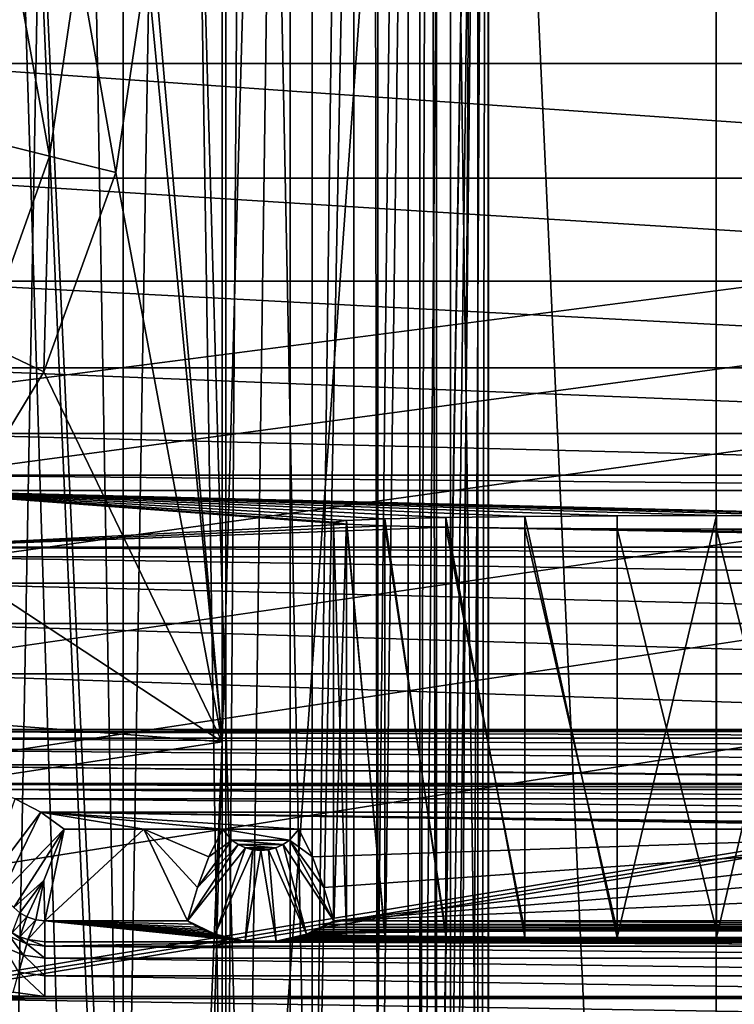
# Model space of a CAD drawing. Header units: metres. Extents: x -105 to 105, y -117 to 62.
# Tile 291 of 382: x -3.82 to 0.1, y 2.71 to 8.11. Entities that reach past the tile are written whole.
import ezdxf

# ---------------------------------------------------------------- set-up
doc = ezdxf.new("R2010")
doc.units = ezdxf.units.M
doc.layers.add('solid_509432_AD150_SW0001', color=7, linetype='CONTINUOUS')
doc.layers.add('solid_509432_AD150_SW0001_01', color=7, linetype='CONTINUOUS')

msp = doc.modelspace()

# ---------------------------------------------------------------- linework, layer by layer
at = {"layer": 'solid_509432_AD150_SW0001'}
for points in [[(90, 18.299999, -16.299999), (-53, -0.25, -16.299999), (-90, -0.25, -16.299999)], [(-90, 18.299999, -16.299999), (90, 18.299999, -16.299999), (-90, -0.25, -16.299999)], [(-1.25, 17.559322, 0.45), (-1.536174, -0.11237, -10.478531), (-1.536165, -0.192364, -10.478187)], [(-1.25, 17.559322, 0.45), (-1.536174, 17.273149, -10.478531), (-1.536174, -0.11237, -10.478531)], [(-1.25, 17.559322, 0.45), (-1.536165, -0.192364, -10.478187), (-1.536138, -0.272353, -10.477155)], [(-1.534195, -4.583784, -10.402976), (-1.25, 17.559322, 0.45), (-1.536138, -0.272353, -10.477155)], [(-1.534195, -4.583784, -10.402976), (-1.532253, -8.895224, -10.328797), (-1.25, 17.559322, 0.45)], [(-1.532253, -8.895224, -10.328797), (-1.391126, -9.079728, -4.939395), (-1.25, 17.559322, 0.45)], [(-1.391126, -9.079728, -4.939395), (-1.25, -9.264232, 0.45), (-1.25, 17.559322, 0.45)], [(-1.251565, 17.557758, 0.509767), (-1.25, 17.559322, 0.45), (-1.25, -9.264232, 0.45)], [(-3.185237, 9.581726, 1.98238), (-2.711786, 17.542665, 1.969982), (-2.711786, 4.149403, 1.969982)], [(-2.337595, 17.520496, 1.912389), (-2.711786, 4.149403, 1.969982), (-2.711786, 17.542665, 1.969982)], [(-2.337595, 17.520496, 1.912389), (-2.711786, -9.244412, 1.969982), (-2.711786, 4.149403, 1.969982)], [(-2.337595, 17.520496, 1.912389), (-2.337595, -9.213471, 1.912389), (-2.711786, -9.244412, 1.969982)], [(-1.989743, 17.520496, 1.76294), (-1.989743, -9.213471, 1.76294), (-2.337595, -9.213471, 1.912389)], [(-2.337595, 17.520496, 1.912389), (-1.989743, 17.520496, 1.76294), (-2.337595, -9.213471, 1.912389)], [(-1.690391, 17.520496, 1.531156), (-1.690391, -9.213471, 1.531156), (-1.989743, -9.213471, 1.76294)], [(-1.989743, 17.520496, 1.76294), (-1.690391, 17.520496, 1.531156), (-1.989743, -9.213471, 1.76294)], [(-1.458607, 17.520496, 1.231804), (-1.458607, -9.213471, 1.231804), (-1.690391, -9.213471, 1.531156)], [(-1.690391, 17.520496, 1.531156), (-1.458607, 17.520496, 1.231804), (-1.690391, -9.213471, 1.531156)], [(-1.309158, 17.520496, 0.883952), (-1.309158, -9.213471, 0.883952), (-1.458607, -9.213471, 1.231804)], [(-1.458607, 17.520496, 1.231804), (-1.309158, 17.520496, 0.883952), (-1.458607, -9.213471, 1.231804)], [(-1.309158, -9.213471, 0.883952), (-1.251565, 17.520496, 0.509762), (-1.251565, -9.213471, 0.509762)], [(-1.309158, 17.520496, 0.883952), (-1.251565, 17.520496, 0.509762), (-1.309158, -9.213471, 0.883952)], [(-1.251565, 17.539135, 0.509763), (-1.251565, 17.557758, 0.509767), (-1.25, -9.264232, 0.45)], [(-1.251565, 17.520496, 0.509762), (-1.251565, 17.539135, 0.509763), (-1.25, -9.264232, 0.45)], [(-1.251565, 17.520496, 0.509762), (-1.25, -9.264232, 0.45), (-1.251565, -9.213471, 0.509762)], [(-3.878526, -0.11237, -13.32726), (-3.560772, 17.273149, -13.237357), (-3.879204, 17.273149, -13.327412)], [(-3.878526, -0.11237, -13.32726), (-3.253748, -0.11237, -13.112567), (-3.560772, 17.273149, -13.237357)], [(-3.253748, -0.11237, -13.112567), (-3.254261, 17.273149, -13.112809), (-3.560772, 17.273149, -13.237357)], [(-3.253748, -0.11237, -13.112567), (-2.963317, 17.273149, -12.95526), (-3.254261, 17.273149, -13.112809)], [(-3.253748, -0.11237, -13.112567), (-2.69111, -0.11237, -12.766333), (-2.963317, 17.273149, -12.95526)], [(-2.69111, -0.11237, -12.766333), (-2.691475, 17.273149, -12.766618), (-2.963317, 17.273149, -12.95526)], [(-2.69111, -0.11237, -12.766333), (-2.566829, 17.273149, -12.664008), (-2.691475, 17.273149, -12.766618)], [(-2.69111, -0.11237, -12.766333), (-2.217895, -0.11237, -12.305347), (-2.566829, 17.273149, -12.664008)], [(-2.217895, -0.11237, -12.305347), (-2.218122, 17.273149, -12.305623), (-2.566829, 17.273149, -12.664008)], [(-2.217895, -0.11237, -12.305347), (-1.8832, 17.273149, -11.802564), (-2.218122, 17.273149, -12.305623)], [(-2.217895, -0.11237, -12.305347), (-1.857051, -0.11237, -11.751965), (-1.8832, 17.273149, -11.802564)], [(-1.857051, -0.11237, -11.751965), (-1.857159, 17.273149, -11.752179), (-1.8832, 17.273149, -11.802564)], [(-1.857051, -0.11237, -11.751965), (-1.626106, 17.273149, -11.133137), (-1.857159, 17.273149, -11.752179)], [(-1.857051, -0.11237, -11.751965), (-1.626077, -0.11237, -11.133021), (-1.626106, 17.273149, -11.133137)], [(-1.626077, -0.11237, -11.133021), (-1.573392, 17.273149, -10.877507), (-1.626106, 17.273149, -11.133137)], [(-1.626077, -0.11237, -11.133021), (-1.536174, -0.11237, -10.478531), (-1.573392, 17.273149, -10.877507)], [(-1.573392, 17.273149, -10.877507), (-1.536174, -0.11237, -10.478531), (-1.536174, 17.273149, -10.478531)], [(-3, -6.3, 3.6), (-1.356257, 16.4984, 3.6), (-4.037329, 16.087421, 3.6)], [(-3, -6.3, 3.6), (0, -13.319448, 3.6), (-1.356257, 16.4984, 3.6)], [(3, -6.3, 3.6), (1.356257, 16.4984, 3.6), (0, -13.319448, 3.6)], [(-3.100297, -5.409883, 3.6), (-3, -6.3, 3.6), (-4.037329, 16.087421, 3.6)], [(-3.396117, -4.564479, 3.6), (-3.100297, -5.409883, 3.6), (-4.037329, 16.087421, 3.6)], [(-3.872695, -3.806017, 3.6), (-3.396117, -4.564479, 3.6), (-4.037329, 16.087421, 3.6)], [(-3.125105, 8.421635, 1.980805), (-3.185237, 9.581726, 1.98238), (-2.711786, 4.149403, 1.969982)], [(-4.003275, 7.448849, 1.816766), (-3.855116, 8.456193, 1.812347), (-3.658154, 7.362898, 1.947614)], [(-3.855116, 8.456193, 1.812347), (-3.499846, 8.439445, 1.9432), (-3.658154, 7.362898, 1.947614)], [(-3.658154, 7.362898, 1.947614), (-3.499846, 8.439445, 1.9432), (-3.295227, 7.27248, 1.98526)], [(-3.499846, 8.439445, 1.9432), (-3.125105, 8.421635, 1.980805), (-3.295227, 7.27248, 1.98526)], [(-3.295227, 7.27248, 1.98526), (-3.125105, 8.421635, 1.980805), (-2.711786, 4.149403, 1.969982)], [(-4.003275, 7.448849, 1.816766), (-3.658154, 7.362898, 1.947614), (-4.024715, 6.338039, 1.957873)], [(-4.024715, 6.338039, 1.957873), (-3.658154, 7.362898, 1.947614), (-3.688886, 6.179491, 1.995569)], [(-3.658154, 7.362898, 1.947614), (-3.295227, 7.27248, 1.98526), (-3.688886, 6.179491, 1.995569)], [(-3.688886, 6.179491, 1.995569), (-3.295227, 7.27248, 1.98526), (-2.711786, 4.149403, 1.969982)], [(-4.024715, 6.338039, 1.957873), (-3.688886, 6.179491, 1.995569), (-4.290625, 5.18569, 2.011326)], [(-4.290625, 5.18569, 2.011326), (-3.688886, 6.179491, 1.995569), (-2.711786, 4.149403, 1.969982)], [(-4.5, 5.61292, 66.59124), (4.5, 5.527847, 65.932358), (-4.5, 5.527847, 65.932358)], [(-2.028432, 5.344117, 55.406433), (-4.5, 5.21715, 48.132549), (-4.5, 5.527847, 65.932358)], [(-2.1, 5.353605, 55.950001), (-2.028432, 5.344117, 55.406433), (-4.5, 5.527847, 65.932358)], [(-2.028432, 5.363092, 56.493568), (-2.1, 5.353605, 55.950001), (-4.5, 5.527847, 65.932358)], [(-1.818612, 5.371933, 57.000069), (-2.028432, 5.363092, 56.493568), (-4.5, 5.527847, 65.932358)], [(-1.484866, 5.379525, 57.434982), (-1.818612, 5.371933, 57.000069), (-4.5, 5.527847, 65.932358)], [(-1.049952, 5.38535, 57.768681), (-1.484866, 5.379525, 57.434982), (-4.5, 5.527847, 65.932358)], [(-0.543499, 5.389011, 57.978451), (-1.049952, 5.38535, 57.768681), (-4.5, 5.527847, 65.932358)], [(0, 5.39026, 58.049999), (-0.543499, 5.389011, 57.978451), (-4.5, 5.527847, 65.932358)], [(0.543499, 5.389011, 57.978451), (0, 5.39026, 58.049999), (-4.5, 5.527847, 65.932358)], [(1.049952, 5.38535, 57.768681), (0.543499, 5.389011, 57.978451), (-4.5, 5.527847, 65.932358)], [(1.484866, 5.379525, 57.434982), (1.049952, 5.38535, 57.768681), (-4.5, 5.527847, 65.932358)], [(1.818612, 5.371933, 57.000069), (1.484866, 5.379525, 57.434982), (-4.5, 5.527847, 65.932358)], [(-2.1, 3.093891, 55.950001), (-2.1, 5.353605, 55.950001), (-2.028432, 5.363092, 56.493568)], [(-2.1, 3.093891, 55.950001), (-2.028432, 5.363092, 56.493568), (-2.028441, 3.089148, 56.49353)], [(-2.028441, 3.098634, 55.406467), (-2.028432, 5.344117, 55.406433), (-2.1, 5.353605, 55.950001)], [(-2.028441, 3.098634, 55.406467), (-2.1, 5.353605, 55.950001), (-2.1, 3.093891, 55.950001)], [(-2.028441, 3.089148, 56.49353), (-2.028432, 5.363092, 56.493568), (-1.818644, 3.084728, 57.000015)], [(-1.818644, 3.084728, 57.000015), (-2.028432, 5.363092, 56.493568), (-1.818612, 5.371933, 57.000069)], [(-1.818644, 3.084728, 57.000015), (-1.818612, 5.371933, 57.000069), (-1.484918, 3.080932, 57.434929)], [(-1.484918, 3.080932, 57.434929), (-1.818612, 5.371933, 57.000069), (-1.484866, 5.379525, 57.434982)], [(-1.484918, 3.080932, 57.434929), (-1.484866, 5.379525, 57.434982), (-1.050007, 3.07802, 57.76865)], [(-1.050007, 3.07802, 57.76865), (-1.484866, 5.379525, 57.434982), (-1.049952, 5.38535, 57.768681)], [(-1.050007, 3.07802, 57.76865), (-1.049952, 5.38535, 57.768681), (-0.543534, 3.076189, 57.978439)], [(-0.543534, 3.076189, 57.978439), (-1.049952, 5.38535, 57.768681), (-0.543499, 5.389011, 57.978451)], [(-2.028432, 5.344117, 55.406433), (-1.818612, 5.335276, 54.899929), (-4.5, 5.21715, 48.132549)], [(-1.818612, 5.335276, 54.899929), (-1.484866, 5.327684, 54.465019), (-4.5, 5.21715, 48.132549)], [(-1.484866, 5.327684, 54.465019), (4.5, 5.21715, 48.132549), (-4.5, 5.21715, 48.132549)], [(-1.818644, 3.103055, 54.899986), (-2.028432, 5.344117, 55.406433), (-2.028441, 3.098634, 55.406467)], [(-1.818644, 3.103055, 54.899986), (-1.818612, 5.335276, 54.899929), (-2.028432, 5.344117, 55.406433)], [(-1.484918, 3.10685, 54.465073), (-1.818612, 5.335276, 54.899929), (-1.818644, 3.103055, 54.899986)], [(-1.484918, 3.10685, 54.465073), (-1.484866, 5.327684, 54.465019), (-1.818612, 5.335276, 54.899929)], [(-1.050007, 3.109762, 54.131351), (-1.484866, 5.327684, 54.465019), (-1.484918, 3.10685, 54.465073)], [(-1.050007, 3.109762, 54.131351), (-1.049952, 5.321859, 54.131321), (-1.484866, 5.327684, 54.465019)], [(-0.543534, 3.111593, 53.921558), (-1.049952, 5.321859, 54.131321), (-1.050007, 3.109762, 54.131351)], [(-0.543534, 3.111593, 53.921558), (-0.543499, 5.318198, 53.921551), (-1.049952, 5.321859, 54.131321)], [(-0.543534, 3.111593, 53.921558), (0, 3.112218, 53.849998), (-0.543499, 5.318198, 53.921551)], [(0, 3.112218, 53.849998), (0, 5.316949, 53.849998), (-0.543499, 5.318198, 53.921551)], [(-5.076861, 4.330232, 2.031914), (-4.290625, 5.18569, 2.011326), (-2.711786, 4.149403, 1.969982)], [(-4.5, 4.52211, 47.197586), (4.5, 4.217303, 47.150002), (-4.5, 4.217303, 47.150002)], [(-6.016685, 3.646866, 2.056524), (-5.076861, 4.330232, 2.031914), (-2.711786, 4.149403, 1.969982)], [(-3.100256, -5.410061, 1.980155), (-6.016685, 3.646866, 2.056524), (-2.711786, 4.149403, 1.969982)], [(-3.100256, -5.410061, 1.980155), (-2.711786, 4.149403, 1.969982), (-3, -6.3, 1.977529)], [(-3, -6.3, 1.977529), (-2.711786, 4.149403, 1.969982), (-2.711786, -9.244412, 1.969982)], [(-4.014772, 3.358002, 47.654404), (-3.847228, 3.835818, 47.150002), (-3.706168, 3.763278, 47.150002)], [(-4.014772, 3.358002, 47.654404), (-3.706168, 3.763278, 47.150002), (-3.929039, 3.305861, 47.654404)], [(-3.929039, 3.305861, 47.654404), (-3.706168, 3.763278, 47.150002), (-3.577363, 3.670688, 47.150002)], [(-3.706168, 3.763278, 47.150002), (-2.289833, 3.670688, 47.150002), (-2.710167, 3.670688, 47.150002)], [(-3.140631, 3.670688, 47.150002), (-3.706168, 3.763278, 47.150002), (-2.710167, 3.670688, 47.150002)], [(-3.706168, 3.763278, 47.150002), (2.289833, 3.670688, 47.150002), (-2.289833, 3.670688, 47.150002)], [(-3.140631, 3.670688, 47.150002), (-3.577363, 3.670688, 47.150002), (-3.706168, 3.763278, 47.150002)], [(-3.395973, -4.564777, 1.987898), (-7.07303, 3.162548, 2.084185), (-6.016685, 3.646866, 2.056524)], [(-3.100256, -5.410061, 1.980155), (-3.395973, -4.564777, 1.987898), (-6.016685, 3.646866, 2.056524)], [(-3.929039, 3.305861, 47.654404), (-3.577363, 3.670688, 47.150002), (-3.853772, 3.239321, 47.654404)], [(-3.688841, 3.388919, 47.43177), (-3.853772, 3.239321, 47.654404), (-3.577363, 3.670688, 47.150002)], [(-3.688841, 3.388919, 47.43177), (-3.577363, 3.670688, 47.150002), (-3.684052, 3.166286, 47.654404)], [(-3.684052, 3.166286, 47.654404), (-3.577363, 3.670688, 47.150002), (-3.140631, 3.670688, 47.150002)], [(-3.684052, 3.166286, 47.654404), (-3.140631, 3.670688, 47.150002), (-2.901131, 3.166286, 47.654404)], [(-2.784406, 3.517612, 47.303074), (-3.140631, 3.670688, 47.150002), (-2.710167, 3.670688, 47.150002)], [(-2.846977, 3.350791, 47.469898), (-2.901131, 3.166286, 47.654404), (-3.140631, 3.670688, 47.150002)], [(-2.846977, 3.350791, 47.469898), (-3.140631, 3.670688, 47.150002), (-2.784406, 3.517612, 47.303074)], [(-2.784406, 3.517612, 47.303074), (-2.710167, 3.670688, 47.150002), (-2.657981, 3.609203, 47.150002)], [(-2.342018, 3.609203, 47.150002), (-2.657981, 3.609203, 47.150002), (-2.710167, 3.670688, 47.150002)], [(-2.289833, 3.670688, 47.150002), (-2.342018, 3.609203, 47.150002), (-2.710167, 3.670688, 47.150002)], [(-2.215594, 3.517612, 47.303078), (-2.342018, 3.609203, 47.150002), (-2.289833, 3.670688, 47.150002)], [(-2.215594, 3.517612, 47.303078), (2.289833, 3.670688, 47.150002), (-2.153023, 3.350791, 47.469898)], [(-2.153023, 3.350791, 47.469898), (2.289833, 3.670688, 47.150002), (-2.098869, 3.166286, 47.654404)], [(-2.901131, 3.166286, 47.654404), (-2.623029, 3.585005, 47.150002), (-2.583994, 3.566962, 47.150002)], [(-2.846977, 3.350791, 47.469898), (-2.623029, 3.585005, 47.150002), (-2.901131, 3.166286, 47.654404)], [(-2.901131, 3.166286, 47.654404), (-2.583994, 3.566962, 47.150002), (-2.750523, 3.093078, 47.652287)], [(-2.846977, 3.350791, 47.469898), (-2.657981, 3.609203, 47.150002), (-2.623029, 3.585005, 47.150002)], [(-2.846977, 3.350791, 47.469898), (-2.784406, 3.517612, 47.303074), (-2.657981, 3.609203, 47.150002)], [(-2.750523, 3.093078, 47.652287), (-2.583994, 3.566962, 47.150002), (-2.542569, 3.555975, 47.150002)], [(-2.37697, 3.585006, 47.150002), (-2.623029, 3.585005, 47.150002), (-2.657981, 3.609203, 47.150002)], [(-2.342018, 3.609203, 47.150002), (-2.37697, 3.585006, 47.150002), (-2.657981, 3.609203, 47.150002)], [(-2.37697, 3.585006, 47.150002), (-2.416005, 3.566963, 47.150002), (-2.623029, 3.585005, 47.150002)], [(-2.416005, 3.566963, 47.150002), (-2.583994, 3.566962, 47.150002), (-2.623029, 3.585005, 47.150002)], [(-2.416005, 3.566963, 47.150002), (-2.45743, 3.555975, 47.150002), (-2.583994, 3.566962, 47.150002)], [(-2.45743, 3.555975, 47.150002), (-2.542569, 3.555975, 47.150002), (-2.583994, 3.566962, 47.150002)], [(-2.249477, 3.093078, 47.652287), (-2.45743, 3.555975, 47.150002), (-2.416005, 3.566963, 47.150002)], [(-2.249477, 3.093078, 47.652287), (-2.416005, 3.566963, 47.150002), (-2.37697, 3.585006, 47.150002)], [(-2.098869, 3.166286, 47.654404), (-2.37697, 3.585006, 47.150002), (-2.342018, 3.609203, 47.150002)], [(-2.249477, 3.093078, 47.652287), (-2.37697, 3.585006, 47.150002), (-2.098869, 3.166286, 47.654404)], [(-2.153023, 3.350791, 47.469898), (-2.098869, 3.166286, 47.654404), (-2.342018, 3.609203, 47.150002)], [(-2.215594, 3.517612, 47.303078), (-2.153023, 3.350791, 47.469898), (-2.342018, 3.609203, 47.150002)], [(-2.750523, 3.093078, 47.652287), (-2.542569, 3.555975, 47.150002), (-2.585221, 3.054857, 47.652287)], [(-2.585221, 3.054857, 47.652287), (-2.542569, 3.555975, 47.150002), (-2.5, 3.552287, 47.150002)], [(-2.585221, 3.054857, 47.652287), (-2.5, 3.552287, 47.150002), (-2.414778, 3.054857, 47.652287)], [(-2.45743, 3.555975, 47.150002), (-2.5, 3.552287, 47.150002), (-2.542569, 3.555975, 47.150002)], [(-2.414778, 3.054857, 47.652287), (-2.5, 3.552287, 47.150002), (-2.45743, 3.555975, 47.150002)], [(-2.414778, 3.054857, 47.652287), (-2.45743, 3.555975, 47.150002), (-2.249477, 3.093078, 47.652287)], [(2.215594, 3.517612, 47.303074), (2.153023, 3.350791, 47.469898), (-2.098869, 3.166286, 47.654404)], [(-3.688841, 3.388919, 47.43177), (-3.822007, 3.211404, 47.648975), (-3.853772, 3.239321, 47.654404)], [(-3.688841, 3.388919, 47.43177), (-3.783487, 3.188709, 47.631977), (-3.822007, 3.211404, 47.648975)], [(-3.688841, 3.388919, 47.43177), (-3.733789, 3.171688, 47.648998), (-3.783487, 3.188709, 47.631977)], [(-3.688841, 3.388919, 47.43177), (-3.684052, 3.166286, 47.654404), (-3.733789, 3.171688, 47.648998)], [(2.153023, 3.350791, 47.469898), (2.098869, 3.166286, 47.654404), (-2.098869, 3.166286, 47.654404)], [(-3.864062, 3.10113, 60.852619), (-3.822007, 3.211404, 47.648975), (-3.783487, 3.188709, 47.631977)], [(-3.821965, 3.079521, 60.852619), (-3.864062, 3.10113, 60.852619), (-3.783487, 3.188709, 47.631977)], [(-3.821965, 3.079521, 60.852619), (-3.783487, 3.188709, 47.631977), (-3.733789, 3.171688, 47.648998)], [(-3.395973, -4.564777, 1.987898), (-3.872438, -3.80634, 2.000375), (-7.07303, 3.162548, 2.084185)], [(-3.777422, 3.063833, 60.852619), (-3.821965, 3.079521, 60.852619), (-3.733789, 3.171688, 47.648998)], [(-3.777422, 3.063833, 60.852619), (-3.733789, 3.171688, 47.648998), (-3.684052, 3.166286, 47.654404)], [(-3.777422, 3.063833, 60.852619), (-3.684052, 3.166286, 47.654404), (-3.684052, 3.051107, 60.852619)], [(-3.684052, 3.166286, 47.654404), (-2.901131, 3.166286, 47.654404), (-2.871205, 3.148305, 49.714752)], [(-3.684052, 3.166286, 47.654404), (-2.871205, 3.148305, 49.714752), (-2.842799, 3.132926, 51.477093)], [(-3.684052, 3.166286, 47.654404), (-2.842799, 3.132926, 51.477093), (-2.815682, 3.119673, 52.995686)], [(-3.684052, 3.166286, 47.654404), (-2.815682, 3.119673, 52.995686), (-2.789796, 3.10825, 54.30468)], [(-3.684052, 3.166286, 47.654404), (-2.789796, 3.10825, 54.30468), (-2.765064, 3.098401, 55.433254)], [(-3.684052, 3.166286, 47.654404), (-2.765064, 3.098401, 55.433254), (-2.741391, 3.089908, 56.406433)], [(-3.684052, 3.166286, 47.654404), (-2.741391, 3.089908, 56.406433), (-2.718666, 3.082584, 57.245659)], [(-3.684052, 3.166286, 47.654404), (-2.718666, 3.082584, 57.245659), (-2.696756, 3.076269, 57.969345)], [(-3.684052, 3.166286, 47.654404), (-2.696756, 3.076269, 57.969345), (-2.675502, 3.070823, 58.593338)], [(-3.684052, 3.166286, 47.654404), (-2.675502, 3.070823, 58.593338), (-2.65471, 3.06613, 59.131088)], [(-3.684052, 3.166286, 47.654404), (-2.65471, 3.06613, 59.131088), (-2.63414, 3.062093, 59.593697)], [(-3.684052, 3.166286, 47.654404), (-2.63414, 3.062093, 59.593697), (-2.613451, 3.05863, 59.99049)], [(-3.684052, 3.166286, 47.654404), (-2.613451, 3.05863, 59.99049), (-2.592084, 3.055675, 60.329193)], [(-3.684052, 3.166286, 47.654404), (-2.592084, 3.055675, 60.329193), (-2.568921, 3.053174, 60.615723)], [(-3.684052, 3.166286, 47.654404), (-2.568921, 3.053174, 60.615723), (-3.684052, 3.051107, 60.852619)], [(-2.871205, 3.148305, 49.714752), (-2.901131, 3.166286, 47.654404), (-2.750523, 3.093078, 47.652287)], [(-2.842799, 3.132926, 51.477093), (-2.871205, 3.148305, 49.714752), (-2.750523, 3.093078, 47.652287)], [(-2.233296, 3.099022, 55.362015), (-2.249477, 3.093078, 47.652287), (-2.098869, 3.166286, 47.654404)], [(-2.209927, 3.108366, 54.291309), (-2.233296, 3.099022, 55.362015), (-2.098869, 3.166286, 47.654404)], [(-2.185122, 3.1193, 53.038429), (-2.209927, 3.108366, 54.291309), (-2.098869, 3.166286, 47.654404)], [(-2.158606, 3.132204, 51.559818), (-2.185122, 3.1193, 53.038429), (-2.098869, 3.166286, 47.654404)], [(-2.130023, 3.147608, 49.794693), (-2.158606, 3.132204, 51.559818), (-2.098869, 3.166286, 47.654404)], [(2.157201, 3.132926, 51.477093), (-2.158606, 3.132204, 51.559818), (-2.130023, 3.147608, 49.794693)], [(2.128795, 3.148305, 49.714752), (-2.130023, 3.147608, 49.794693), (-2.098869, 3.166286, 47.654404)], [(-3.909869, 3.025075, 61.063057), (-3.876229, 3.080929, 60.966618), (-3.801182, 2.978287, 61.063057)], [(-3.876229, 3.080929, 60.966618), (-3.864062, 3.10113, 60.852619), (-3.783733, 3.041111, 60.966618)], [(-3.876229, 3.080929, 60.966618), (-3.783733, 3.041111, 60.966618), (-3.801182, 2.978287, 61.063057)], [(-3.783733, 3.041111, 60.966618), (-3.864062, 3.10113, 60.852619), (-3.821965, 3.079521, 60.852619)], [(-3.783733, 3.041111, 60.966618), (-3.821965, 3.079521, 60.852619), (-3.777422, 3.063833, 60.852619)], [(-2.815682, 3.119673, 52.995686), (-2.842799, 3.132926, 51.477093), (-2.750523, 3.093078, 47.652287)], [(-2.789796, 3.10825, 54.30468), (-2.815682, 3.119673, 52.995686), (-2.750523, 3.093078, 47.652287)], [(-2.765064, 3.098401, 55.433254), (-2.789796, 3.10825, 54.30468), (-2.750523, 3.093078, 47.652287)], [(-2.741391, 3.089908, 56.406433), (-2.765064, 3.098401, 55.433254), (-2.750523, 3.093078, 47.652287)], [(-2.741391, 3.089908, 56.406433), (-2.750523, 3.093078, 47.652287), (-2.585221, 3.054857, 47.652287)], [(-2.718666, 3.082584, 57.245659), (-2.741391, 3.089908, 56.406433), (-2.585221, 3.054857, 47.652287)], [(-2.696756, 3.076269, 57.969345), (-2.718666, 3.082584, 57.245659), (-2.585221, 3.054857, 47.652287)], [(-2.411818, 3.055202, 60.383408), (-2.414778, 3.054857, 47.652287), (-2.249477, 3.093078, 47.652287)], [(-2.392107, 3.057801, 60.08551), (-2.411818, 3.055202, 60.383408), (-2.249477, 3.093078, 47.652287)], [(-2.373128, 3.060809, 59.74086), (-2.392107, 3.057801, 60.08551), (-2.249477, 3.093078, 47.652287)], [(-2.354377, 3.064273, 59.343887), (-2.373128, 3.060809, 59.74086), (-2.249477, 3.093078, 47.652287)], [(-2.335551, 3.068251, 58.888062), (-2.354377, 3.064273, 59.343887), (-2.249477, 3.093078, 47.652287)], [(-2.316438, 3.07281, 58.365662), (-2.335551, 3.068251, 58.888062), (-2.249477, 3.093078, 47.652287)], [(-2.296838, 3.078041, 57.766304), (-2.316438, 3.07281, 58.365662), (-2.249477, 3.093078, 47.652287)], [(-2.276566, 3.084055, 57.077072), (-2.296838, 3.078041, 57.766304), (-2.249477, 3.093078, 47.652287)], [(-1.484918, 3.080932, 57.434929), (-2.296838, 3.078041, 57.766304), (-2.276566, 3.084055, 57.077072)], [(-1.484918, 3.080932, 57.434929), (-1.050007, 3.07802, 57.76865), (-2.296838, 3.078041, 57.766304)], [(-2.255445, 3.090991, 56.28231), (-2.276566, 3.084055, 57.077072), (-2.249477, 3.093078, 47.652287)], [(-1.818644, 3.084728, 57.000015), (-2.276566, 3.084055, 57.077072), (-2.255445, 3.090991, 56.28231)], [(-1.818644, 3.084728, 57.000015), (-1.484918, 3.080932, 57.434929), (-2.276566, 3.084055, 57.077072)], [(-2.233296, 3.099022, 55.362015), (-2.255445, 3.090991, 56.28231), (-2.249477, 3.093078, 47.652287)], [(-2.1, 3.093891, 55.950001), (-2.255445, 3.090991, 56.28231), (-2.233296, 3.099022, 55.362015)], [(-2.1, 3.093891, 55.950001), (-2.028441, 3.089148, 56.49353), (-2.255445, 3.090991, 56.28231)], [(-2.028441, 3.089148, 56.49353), (-1.818644, 3.084728, 57.000015), (-2.255445, 3.090991, 56.28231)], [(-1.818644, 3.103055, 54.899986), (-2.233296, 3.099022, 55.362015), (-2.209927, 3.108366, 54.291309)], [(-1.818644, 3.103055, 54.899986), (-2.028441, 3.098634, 55.406467), (-2.233296, 3.099022, 55.362015)], [(-2.028441, 3.098634, 55.406467), (-2.1, 3.093891, 55.950001), (-2.233296, 3.099022, 55.362015)], [(-1.050007, 3.109762, 54.131351), (-2.209927, 3.108366, 54.291309), (-2.185122, 3.1193, 53.038429)], [(-1.050007, 3.109762, 54.131351), (-1.484918, 3.10685, 54.465073), (-2.209927, 3.108366, 54.291309)], [(-1.484918, 3.10685, 54.465073), (-1.818644, 3.103055, 54.899986), (-2.209927, 3.108366, 54.291309)], [(2.184318, 3.119673, 52.995686), (-2.185122, 3.1193, 53.038429), (-2.158606, 3.132204, 51.559818)], [(0.543534, 3.111593, 53.921558), (0, 3.112218, 53.849998), (-2.185122, 3.1193, 53.038429)], [(-0.543534, 3.111593, 53.921558), (-1.050007, 3.109762, 54.131351), (-2.185122, 3.1193, 53.038429)], [(-3.801182, 2.978287, 61.063057), (-3.783733, 3.041111, 60.966618), (-3.684052, 2.962322, 61.063057)], [(-3.783733, 3.041111, 60.966618), (-3.777422, 3.063833, 60.852619), (-3.684052, 3.027525, 60.966618)], [(-3.783733, 3.041111, 60.966618), (-3.684052, 3.027525, 60.966618), (-3.684052, 2.962322, 61.063057)], [(-3.684052, 3.027525, 60.966618), (-3.777422, 3.063833, 60.852619), (-3.684052, 3.051107, 60.852619)], [(-3.684052, 3.051107, 60.852619), (-2.568921, 3.053174, 60.615723), (-2.540729, 3.051107, 60.852619)], [(-3.684052, 3.051107, 60.852619), (-2.540729, 3.051107, 60.852619), (-2.533342, 3.050741, 60.865028)], [(-3.684052, 3.051107, 60.852619), (-2.533342, 3.050741, 60.865028), (-2.514105, 3.050133, 60.87429)], [(-3.684052, 3.027525, 60.966618), (-3.684052, 3.051107, 60.852619), (-2.514105, 3.050133, 60.87429)], [(3.684052, 3.027525, 60.966618), (-3.684052, 3.027525, 60.966618), (-2.514105, 3.050133, 60.87429)], [(3.684052, 2.962322, 61.063057), (-3.684052, 2.962322, 61.063057), (-3.684052, 3.027525, 60.966618)], [(3.684052, 3.027525, 60.966618), (3.684052, 2.962322, 61.063057), (-3.684052, 3.027525, 60.966618)], [(-2.675502, 3.070823, 58.593338), (-2.696756, 3.076269, 57.969345), (-2.585221, 3.054857, 47.652287)], [(-2.65471, 3.06613, 59.131088), (-2.675502, 3.070823, 58.593338), (-2.585221, 3.054857, 47.652287)], [(-2.63414, 3.062093, 59.593697), (-2.65471, 3.06613, 59.131088), (-2.585221, 3.054857, 47.652287)], [(-2.613451, 3.05863, 59.99049), (-2.63414, 3.062093, 59.593697), (-2.585221, 3.054857, 47.652287)], [(-2.592084, 3.055675, 60.329193), (-2.613451, 3.05863, 59.99049), (-2.585221, 3.054857, 47.652287)], [(-2.568921, 3.053174, 60.615723), (-2.592084, 3.055675, 60.329193), (-2.585221, 3.054857, 47.652287)], [(-2.568921, 3.053174, 60.615723), (-2.585221, 3.054857, 47.652287), (-2.414778, 3.054857, 47.652287)], [(-2.540729, 3.051107, 60.852619), (-2.568921, 3.053174, 60.615723), (-2.414778, 3.054857, 47.652287)], [(-2.533342, 3.050741, 60.865028), (-2.540729, 3.051107, 60.852619), (-2.414778, 3.054857, 47.652287)], [(-2.514105, 3.050133, 60.87429), (-2.533342, 3.050741, 60.865028), (-2.414778, 3.054857, 47.652287)], [(-2.48591, 3.050133, 60.874294), (-2.514105, 3.050133, 60.87429), (-2.414778, 3.054857, 47.652287)], [(3.684052, 3.027525, 60.966618), (-2.514105, 3.050133, 60.87429), (-2.48591, 3.050133, 60.874294)], [(-2.466658, 3.050741, 60.865028), (-2.48591, 3.050133, 60.874294), (-2.414778, 3.054857, 47.652287)], [(2.485895, 3.050133, 60.87429), (-2.48591, 3.050133, 60.874294), (-2.466658, 3.050741, 60.865028)], [(-2.459271, 3.051107, 60.852619), (-2.466658, 3.050741, 60.865028), (-2.414778, 3.054857, 47.652287)], [(2.466658, 3.050741, 60.865028), (-2.466658, 3.050741, 60.865028), (-2.459271, 3.051107, 60.852619)], [(-2.43327, 3.052974, 60.638649), (-2.459271, 3.051107, 60.852619), (-2.414778, 3.054857, 47.652287)], [(2.459271, 3.051107, 60.852619), (-2.459271, 3.051107, 60.852619), (-2.43327, 3.052974, 60.638649)], [(-2.411818, 3.055202, 60.383408), (-2.43327, 3.052974, 60.638649), (-2.414778, 3.054857, 47.652287)], [(2.431079, 3.053174, 60.615723), (-2.43327, 3.052974, 60.638649), (-2.411818, 3.055202, 60.383408)], [(2.407916, 3.055675, 60.329193), (-2.411818, 3.055202, 60.383408), (-2.392107, 3.057801, 60.08551)], [(2.386549, 3.05863, 59.99049), (-2.392107, 3.057801, 60.08551), (-2.373128, 3.060809, 59.74086)], [(2.36586, 3.062093, 59.593697), (-2.373128, 3.060809, 59.74086), (-2.354377, 3.064273, 59.343887)], [(2.34529, 3.06613, 59.131088), (-2.354377, 3.064273, 59.343887), (-2.335551, 3.068251, 58.888062)], [(2.324498, 3.070823, 58.593338), (-2.335551, 3.068251, 58.888062), (-2.316438, 3.07281, 58.365662)], [(0, 3.075565, 58.049999), (-2.316438, 3.07281, 58.365662), (-2.296838, 3.078041, 57.766304)], [(0, 3.075565, 58.049999), (2.324498, 3.070823, 58.593338), (-2.316438, 3.07281, 58.365662)], [(-0.543534, 3.076189, 57.978439), (0, 3.075565, 58.049999), (-2.296838, 3.078041, 57.766304)], [(-1.050007, 3.07802, 57.76865), (-0.543534, 3.076189, 57.978439), (-2.296838, 3.078041, 57.766304)], [(-3.909869, 3.025075, 61.063057), (-3.801182, 2.978287, 61.063057), (-3.827142, 2.88482, 61.127415)], [(-3.827142, 2.88482, 61.127415), (-3.801182, 2.978287, 61.063057), (-3.684052, 2.865318, 61.127415)], [(-3.801182, 2.978287, 61.063057), (-3.684052, 2.962322, 61.063057), (-3.684052, 2.865318, 61.127415)], [(3.684052, 2.865318, 61.127415), (-3.684052, 2.865318, 61.127415), (-3.684052, 2.962322, 61.063057)], [(3.684052, 2.962322, 61.063057), (3.684052, 2.865318, 61.127415), (-3.684052, 2.962322, 61.063057)], [(-3.827142, 2.88482, 61.127415), (-3.684052, 2.751118, 61.150002), (-3.857695, 2.774786, 61.150002)], [(-3.827142, 2.88482, 61.127415), (-3.684052, 2.865318, 61.127415), (-3.684052, 2.751118, 61.150002)], [(-3.684052, 2.865318, 61.127415), (3.684052, 2.751118, 61.150002), (-3.684052, 2.751118, 61.150002)], [(3.684052, 2.865318, 61.127415), (3.684052, 2.751118, 61.150002), (-3.684052, 2.865318, 61.127415)], [(-4.3908, 2.766268, 61.150002), (-3.857695, 2.774786, 61.150002), (-3.684052, 2.751118, 61.150002)], [(-4.368894, 2.74026, 61.150002), (-4.3908, 2.766268, 61.150002), (-3.684052, 2.751118, 61.150002)], [(4.368894, 2.74026, 61.150002), (-4.368894, 2.74026, 61.150002), (-3.684052, 2.751118, 61.150002)], [(4.25916, 2.603844, 61.150002), (-4.259069, 2.603694, 61.150002), (-4.368894, 2.74026, 61.150002)], [(4.368894, 2.74026, 61.150002), (4.25916, 2.603844, 61.150002), (-4.368894, 2.74026, 61.150002)], [(3.684052, 2.751118, 61.150002), (4.368894, 2.74026, 61.150002), (-3.684052, 2.751118, 61.150002)]]:
    msp.add_3dface(points, dxfattribs=at)
at = {"layer": 'solid_509432_AD150_SW0001_01'}
for points in [[(-1.564026, 19.454363, 71.878471), (-3.11728, 19.279366, 71.873924), (0, -90.568039, 71.879997)], [(-0.001912, 19.454506, 71.878471), (-1.564026, 19.454363, 71.878471), (0, -90.568039, 71.879997)], [(1.560201, 19.454649, 71.878479), (-0.001912, 19.454506, 71.878471), (0, -90.568039, 71.879997)], [(1.560201, 19.454649, 71.878479), (0, -90.568039, 71.879997), (6.716792, -90.563103, 71.851799)], [(-3.11728, 19.279366, 71.873924), (-4.652982, 18.988907, 71.86647), (0, -90.568039, 71.879997)], [(-4.652982, 18.988907, 71.86647), (-6.162486, 18.584642, 71.856262), (0, -90.568039, 71.879997)], [(-6.162486, 18.584642, 71.856262), (-6.716792, -90.563103, 71.851799), (0, -90.568039, 71.879997)], [(-47.909828, -0.25, -16.299999), (-53, -0.25, -16.299999), (90, 18.299999, -16.299999)], [(-42.814568, -0.25, -16.299999), (-47.909828, -0.25, -16.299999), (90, 18.299999, -16.299999)], [(-37.719303, -0.25, -16.299999), (-42.814568, -0.25, -16.299999), (90, 18.299999, -16.299999)], [(-32.624043, -0.25, -16.299999), (-37.719303, -0.25, -16.299999), (90, 18.299999, -16.299999)], [(-27.549141, -0.25, -16.299999), (-32.624043, -0.25, -16.299999), (90, 18.299999, -16.299999)], [(-23, -0.25, -16.299999), (-27.549141, -0.25, -16.299999), (90, 18.299999, -16.299999)], [(-22.841265, -0.250993, -16.299999), (-23, -0.25, -16.299999), (90, 18.299999, -16.299999)], [(-22.698387, -0.251749, -16.299999), (-22.841265, -0.250993, -16.299999), (90, 18.299999, -16.299999)], [(-10.890583, -0.25, -16.299999), (-22.698387, -0.251749, -16.299999), (90, 18.299999, -16.299999)], [(0, -0.25, -16.299999), (-10.890583, -0.25, -16.299999), (90, 18.299999, -16.299999)], [(10.890579, -0.25, -16.299999), (0, -0.25, -16.299999), (90, 18.299999, -16.299999)], [(-1.356257, 16.4984, 3.6), (0, -13.319448, 3.6), (1.356257, 16.4984, 3.6)], [(4.5, 7.870369, 68.807167), (-4.5, 8.52739, 68.879997), (4.5, 8.52739, 68.879997)], [(-4.5, 7.870369, 68.807167), (-4.5, 8.52739, 68.879997), (4.5, 7.870369, 68.807167)], [(-4.5, 7.870369, 68.807167), (4.5, 7.870369, 68.807167), (4.5, 7.241639, 68.590508)], [(-4.5, 7.241639, 68.590508), (-4.5, 7.870369, 68.807167), (4.5, 7.241639, 68.590508)], [(-4.5, 7.241639, 68.590508), (4.5, 7.241639, 68.590508), (4.5, 6.676088, 68.240654)], [(-4.5, 6.676088, 68.240654), (-4.5, 7.241639, 68.590508), (4.5, 6.676088, 68.240654)], [(-4.5, 6.676088, 68.240654), (4.5, 6.676088, 68.240654), (4.5, 6.201508, 67.774803)], [(-4.5, 6.201508, 67.774803), (-4.5, 6.676088, 68.240654), (4.5, 6.201508, 67.774803)], [(-4.5, 6.201508, 67.774803), (4.5, 6.201508, 67.774803), (4.5, 5.841217, 67.215843)], [(-4.5, 5.841217, 67.215843), (-4.5, 6.201508, 67.774803), (4.5, 5.841217, 67.215843)], [(-4.5, 5.841217, 67.215843), (4.5, 5.841217, 67.215843), (4.5, 5.61292, 66.59124)], [(-4.5, 5.61292, 66.59124), (-4.5, 5.841217, 67.215843), (4.5, 5.61292, 66.59124)], [(-4.5, 5.61292, 66.59124), (4.5, 5.61292, 66.59124), (4.5, 5.527847, 65.932358)], [(1.818612, 5.371933, 57.000069), (-4.5, 5.527847, 65.932358), (4.5, 5.527847, 65.932358)], [(-0.543534, 3.076189, 57.978439), (-0.543499, 5.389011, 57.978451), (0, 5.39026, 58.049999)], [(-0.543534, 3.076189, 57.978439), (0, 5.39026, 58.049999), (0, 3.075565, 58.049999)], [(0, 3.075565, 58.049999), (0, 5.39026, 58.049999), (0.543499, 5.389011, 57.978451)], [(0, 3.075565, 58.049999), (0.543499, 5.389011, 57.978451), (0.543534, 3.076189, 57.978439)], [(-1.484866, 5.327684, 54.465019), (-1.049952, 5.321859, 54.131321), (4.5, 5.21715, 48.132549)], [(-1.049952, 5.321859, 54.131321), (-0.543499, 5.318198, 53.921551), (4.5, 5.21715, 48.132549)], [(-0.543499, 5.318198, 53.921551), (0, 5.316949, 53.849998), (4.5, 5.21715, 48.132549)], [(0.543499, 5.318198, 53.921551), (4.5, 5.21715, 48.132549), (0, 5.316949, 53.849998)], [(0.543534, 3.111593, 53.921558), (0.543499, 5.318198, 53.921551), (0, 5.316949, 53.849998)], [(0.543534, 3.111593, 53.921558), (0, 5.316949, 53.849998), (0, 3.112218, 53.849998)], [(4.5, 5.163952, 47.827736), (-4.5, 5.21715, 48.132549), (4.5, 5.21715, 48.132549)], [(-4.5, 5.163952, 47.827736), (-4.5, 5.21715, 48.132549), (4.5, 5.163952, 47.827736)], [(-4.5, 5.163952, 47.827736), (4.5, 5.163952, 47.827736), (4.5, 5.019935, 47.553524)], [(-4.5, 5.019935, 47.553524), (-4.5, 5.163952, 47.827736), (4.5, 5.019935, 47.553524)], [(-4.5, 5.019935, 47.553524), (4.5, 5.019935, 47.553524), (4.5, 4.79892, 47.336536)], [(-4.5, 4.79892, 47.336536), (-4.5, 5.019935, 47.553524), (4.5, 4.79892, 47.336536)], [(-4.5, 4.79892, 47.336536), (4.5, 4.79892, 47.336536), (4.5, 4.52211, 47.197586)], [(-4.5, 4.52211, 47.197586), (-4.5, 4.79892, 47.336536), (4.5, 4.52211, 47.197586)], [(-4.5, 4.52211, 47.197586), (4.5, 4.52211, 47.197586), (4.5, 4.217303, 47.150002)], [(-4.655941, 4.20528, 47.150002), (-4.5, 4.217303, 47.150002), (4.655941, 4.20528, 47.150002)], [(-4.5, 4.217303, 47.150002), (4.5, 4.217303, 47.150002), (4.655941, 4.20528, 47.150002)], [(-4.959877, 4.107424, 47.150002), (-4.811002, 4.168598, 47.150002), (4.959878, 4.107423, 47.150002)], [(-4.811002, 4.168598, 47.150002), (-4.655941, 4.20528, 47.150002), (4.811003, 4.168598, 47.150002)], [(-4.811002, 4.168598, 47.150002), (4.811003, 4.168598, 47.150002), (4.959878, 4.107423, 47.150002)], [(-4.655941, 4.20528, 47.150002), (4.655941, 4.20528, 47.150002), (4.811003, 4.168598, 47.150002)], [(-5.09738, 4.023433, 47.150002), (-4.959877, 4.107424, 47.150002), (5.097382, 4.023432, 47.150002)], [(-4.959877, 4.107424, 47.150002), (4.959878, 4.107423, 47.150002), (5.097382, 4.023432, 47.150002)], [(-5.09738, 4.023433, 47.150002), (5.097382, 4.023432, 47.150002), (5.219342, 3.919341, 47.150002)], [(4.312071, 3.919651, 47.150002), (-5.09738, 4.023433, 47.150002), (5.219342, 3.919341, 47.150002)], [(-4.312071, 3.919651, 47.150002), (-5.09738, 4.023433, 47.150002), (4.312071, 3.919651, 47.150002)], [(-4.312071, 3.919651, 47.150002), (4.312071, 3.919651, 47.150002), (4.153536, 3.914868, 47.150002)], [(-4.153536, 3.914868, 47.150002), (-4.312071, 3.919651, 47.150002), (4.153536, 3.914868, 47.150002)], [(-4.153536, 3.914868, 47.150002), (4.153536, 3.914868, 47.150002), (3.997449, 3.886718, 47.150002)], [(-3.997449, 3.886718, 47.150002), (-4.153536, 3.914868, 47.150002), (3.997449, 3.886718, 47.150002)], [(-3.997449, 3.886718, 47.150002), (3.997449, 3.886718, 47.150002), (3.847228, 3.835818, 47.150002)], [(-3.847228, 3.835818, 47.150002), (-3.997449, 3.886718, 47.150002), (3.847228, 3.835818, 47.150002)], [(-3.847228, 3.835818, 47.150002), (3.847228, 3.835818, 47.150002), (3.706168, 3.763278, 47.150002)], [(-3.706168, 3.763278, 47.150002), (-3.847228, 3.835818, 47.150002), (3.706168, 3.763278, 47.150002)], [(-3.706168, 3.763278, 47.150002), (2.710167, 3.670688, 47.150002), (2.289833, 3.670688, 47.150002)], [(-3.706168, 3.763278, 47.150002), (3.140631, 3.670688, 47.150002), (2.710167, 3.670688, 47.150002)], [(-3.706168, 3.763278, 47.150002), (3.577363, 3.670688, 47.150002), (3.140631, 3.670688, 47.150002)], [(-3.706168, 3.763278, 47.150002), (3.706168, 3.763278, 47.150002), (3.577363, 3.670688, 47.150002)], [(-2.215594, 3.517612, 47.303078), (-2.289833, 3.670688, 47.150002), (2.289833, 3.670688, 47.150002)], [(2.215594, 3.517612, 47.303074), (-2.098869, 3.166286, 47.654404), (2.289833, 3.670688, 47.150002)], [(2.157201, 3.132926, 51.477093), (-2.130023, 3.147608, 49.794693), (2.128795, 3.148305, 49.714752)], [(2.128795, 3.148305, 49.714752), (-2.098869, 3.166286, 47.654404), (2.098869, 3.166286, 47.654404)], [(2.210204, 3.10825, 54.30468), (-2.185122, 3.1193, 53.038429), (2.184318, 3.119673, 52.995686)], [(0.543534, 3.111593, 53.921558), (-2.185122, 3.1193, 53.038429), (2.210204, 3.10825, 54.30468)], [(-0.543534, 3.111593, 53.921558), (-2.185122, 3.1193, 53.038429), (0, 3.112218, 53.849998)], [(2.184318, 3.119673, 52.995686), (-2.158606, 3.132204, 51.559818), (2.157201, 3.132926, 51.477093)], [(3.684052, 3.027525, 60.966618), (-2.48591, 3.050133, 60.874294), (2.485895, 3.050133, 60.87429)], [(2.485895, 3.050133, 60.87429), (-2.466658, 3.050741, 60.865028), (2.466658, 3.050741, 60.865028)], [(2.466658, 3.050741, 60.865028), (-2.459271, 3.051107, 60.852619), (2.459271, 3.051107, 60.852619)], [(2.459271, 3.051107, 60.852619), (-2.43327, 3.052974, 60.638649), (2.431079, 3.053174, 60.615723)], [(2.431079, 3.053174, 60.615723), (-2.411818, 3.055202, 60.383408), (2.407916, 3.055675, 60.329193)], [(2.407916, 3.055675, 60.329193), (-2.392107, 3.057801, 60.08551), (2.386549, 3.05863, 59.99049)], [(2.386549, 3.05863, 59.99049), (-2.373128, 3.060809, 59.74086), (2.36586, 3.062093, 59.593697)], [(2.36586, 3.062093, 59.593697), (-2.354377, 3.064273, 59.343887), (2.34529, 3.06613, 59.131088)], [(2.34529, 3.06613, 59.131088), (-2.335551, 3.068251, 58.888062), (2.324498, 3.070823, 58.593338)], [(0, 3.075565, 58.049999), (0.543534, 3.076189, 57.978439), (2.324498, 3.070823, 58.593338)]]:
    msp.add_3dface(points, dxfattribs=at)

doc.saveas('drawing.dxf')
